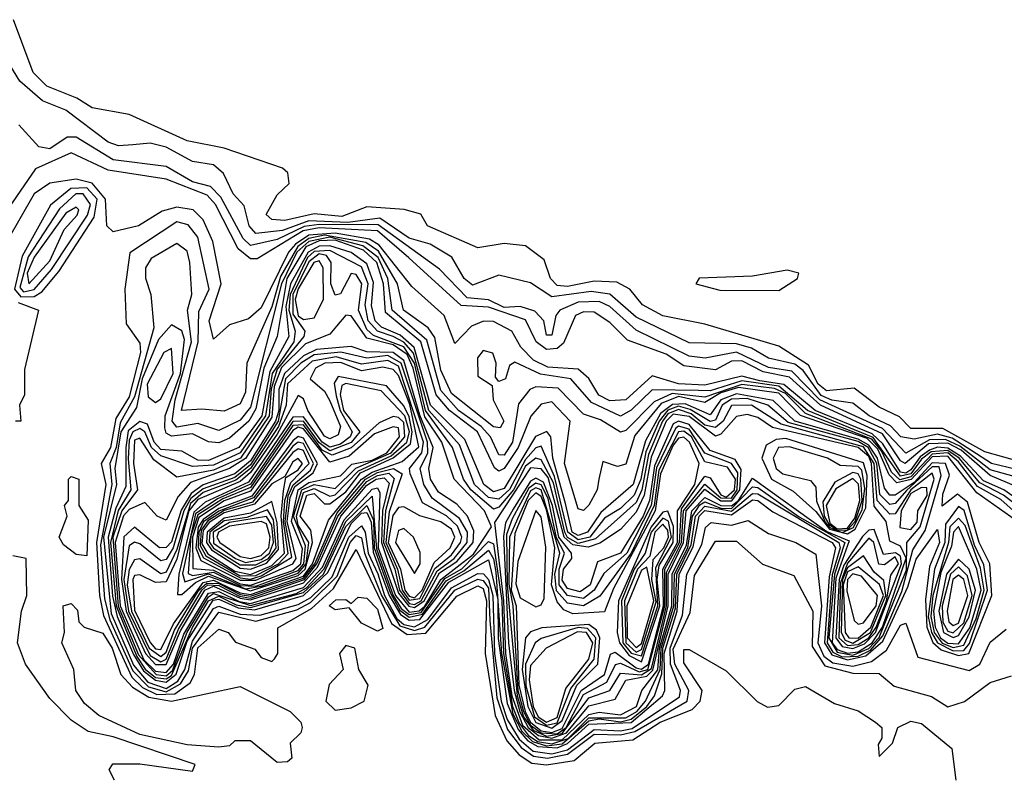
# Model space of a CAD drawing. Extents: x 2889633 to 3052318, y 540750 to 918690.
# Tile 454 of 656: x 2976808 to 2978672, y 810981 to 812415. Entities that reach past the tile are written whole.
import ezdxf

# ---------------------------------------------------------------- set-up
doc = ezdxf.new("R2010")
doc.units = 0

msp = doc.modelspace()

# ---------------------------------------------------------------- linework, layer by layer
at = {"layer": '0CON02XD'}
for points in [[(2978706.7, 811576.7), (2978635, 811596.9), (2978555, 811640.9), (2978495, 811640.8), (2978473.1, 811663.1), (2978435, 811681.2), (2978387.6, 811717.6), (2978335, 811712.1), (2978319.1, 811725), (2978301.1, 811761.1), (2978245, 811797.1), (2978105, 811838.6), (2978025, 811854.3), (2977986.7, 811875), (2977962.5, 811905), (2977938.3, 811918.3), (2977895, 811920), (2977845, 811910), (2977825, 811911.9), (2977812.9, 811925), (2977800.5, 811960.5), (2977765, 811986.7), (2977725, 811991.2), (2977675, 811983.3), (2977580, 812025), (2977567, 812047), (2977535.6, 812055.6), (2977465, 812060.8), (2977417.3, 812042.7), (2977365, 812047.5), (2977310, 812035), (2977285, 812036.7), (2977274.1, 812045.9), (2977295, 812083.3), (2977318, 812105), (2977315.7, 812125), (2977305, 812134.2), (2977195, 812171.8), (2977125, 812185.6), (2977015, 812235.6), (2976945, 812248), (2976916.3, 812266.3), (2976858.9, 812288.9), (2976833.1, 812315), (2976795.8, 812415)], [(2978695, 811563.2), (2978647.5, 811575), (2978572.8, 811622.8), (2978545, 811630.5), (2978500.7, 811620.7), (2978476, 811625), (2978456, 811646), (2978415.7, 811665), (2978385, 811689.2), (2978345, 811694.7), (2978325, 811703.7), (2978290.6, 811750.6), (2978275, 811762.9), (2978225, 811774.4), (2978193.3, 811793.3), (2978165, 811801.2), (2978075, 811802.9), (2977975, 811851.9), (2977925, 811895.6), (2977889.8, 811900.2), (2977815, 811890.6), (2977775, 811916.7), (2977715, 811931.2), (2977665, 811912.5), (2977649.2, 811925), (2977625.6, 811965.6), (2977585, 811990), (2977545, 812001.5), (2977489.4, 812039.4), (2977428.9, 812031.1), (2977355, 812034.4), (2977305, 812016.2), (2977255, 812010), (2977241.9, 812025), (2977232.7, 812062.7), (2977212, 812085), (2977193.6, 812123.6), (2977175, 812140), (2977135, 812146.7), (2977085, 812173.8), (2977055, 812181.2), (2977022, 812178), (2976995, 812176), (2976975, 812182.9), (2976895, 812243.8), (2976851.2, 812261.2), (2976808.3, 812298.3), (2976775, 812352.5)], [(2978690.1, 811550.1), (2978645, 811562.9), (2978587.6, 811607.6), (2978560.3, 811620.3), (2978530.2, 811619.8), (2978485, 811594.4), (2978441, 811641), (2978322.7, 811695), (2978269.6, 811749.6), (2978225, 811756.8), (2978165, 811785.4), (2978105.5, 811774.5), (2978075, 811777.8), (2977975, 811826.9), (2977925, 811871.9), (2977905, 811881.5), (2977865, 811880), (2977830, 811865), (2977822.5, 811855), (2977815, 811817.5), (2977805, 811817.5), (2977800, 811845), (2977783.1, 811863.1), (2977755, 811872.2), (2977725, 811870), (2977695, 811884.6), (2977655, 811888.1), (2977602.4, 811942.4), (2977486.6, 812026.6), (2977375, 812027), (2977346.3, 812023.7), (2977295, 811998.9), (2977245, 811987.8), (2977230.7, 812000.7), (2977188.8, 812078.8), (2977169.2, 812099.2), (2977135, 812107.8), (2977085, 812136.9), (2976985, 812149.4), (2976915, 812192.9), (2976897.5, 812192.5), (2976865, 812170.8), (2976844, 812174), (2976806.1, 812216.1)], [(2978715, 811522.2), (2978645, 811552), (2978589.8, 811599.8), (2978565, 811613.3), (2978528.3, 811611.7), (2978484.2, 811575), (2978475, 811579.6), (2978441.1, 811631.1), (2978324, 811685), (2978265, 811738.4), (2978215, 811748.1), (2978175, 811769.3), (2978155, 811768.2), (2978125, 811752.2), (2978065, 811759.4), (2978031.7, 811781.7), (2977958.3, 811808.3), (2977925, 811842), (2977895, 811861.4), (2977875, 811861.9), (2977860, 811855), (2977837.4, 811802.6), (2977825, 811792.2), (2977805, 811790.4), (2977785.6, 811805), (2977765, 811846.7), (2977695, 811870.6), (2977643.7, 811873.7), (2977544.2, 811964.2), (2977485, 812015.3), (2977375, 812021.1), (2977344.6, 812015.4), (2977257.5, 811962.5), (2977245, 811962), (2977221.2, 811981.2), (2977178.2, 812065), (2977162.9, 812082.9), (2977085, 812113.1), (2976975, 812130), (2976905, 812162.9), (2976837.5, 812132.5), (2976765, 812028.1)], [(2978705, 811501.2), (2978670.9, 811525), (2978632.1, 811542.1), (2978588.7, 811588.7), (2978565, 811604), (2978545, 811605.9), (2978529.8, 811600.2), (2978512.5, 811587.5), (2978495, 811562.5), (2978485, 811556.3), (2978475, 811558.5), (2978441.7, 811611.7), (2978421.2, 811631.2), (2978313.9, 811675), (2978254.2, 811724.2), (2978208.9, 811731.1), (2978175, 811740.3), (2978105, 811722.8), (2978055, 811725.4), (2978005, 811740.6), (2977955, 811695.6), (2977925, 811693.5), (2977904.1, 811704.1), (2977885, 811735.7), (2977865, 811753.3), (2977807.4, 811757.4), (2977780.3, 811770.3), (2977756.5, 811795), (2977739.4, 811825), (2977705, 811843.3), (2977685.7, 811844.3), (2977663.3, 811835), (2977631.7, 811801.7), (2977611.4, 811855), (2977550, 811910), (2977488.1, 811988.1), (2977469.7, 811999.7), (2977405, 812010.9), (2977355, 812006.9), (2977330, 811990), (2977316.5, 811975), (2977265, 811869.2), (2977241.2, 811848.8), (2977205, 811837.5), (2977175, 811810), (2977166.2, 811845), (2977189.4, 811915), (2977173.3, 811995), (2977155, 812036), (2977136.2, 812055), (2977105, 812060), (2977077.6, 812052.4), (2977032.5, 812025), (2976985, 812013.3), (2976972.5, 812025), (2976970.5, 812075), (2976945, 812105.4), (2976915, 812113.2), (2976865, 812105.6), (2976835, 812085.6), (2976783.3, 811995)], [(2976810.1, 811890.1), (2976835, 811891.1), (2976850, 811900), (2976881.7, 811938.3), (2976948.8, 812041.2), (2976954.7, 812075), (2976935, 812096.7), (2976904.7, 812095.3), (2976866.2, 812063.8), (2976812.7, 811967.3), (2976797.8, 811905), (2976810.1, 811890.1)], [(2976815, 811900), (2976835, 811904.1), (2976868, 811942), (2976936.1, 812045), (2976942.1, 812065), (2976928, 812085), (2976914.3, 812085), (2976882.9, 812057.1), (2976823.8, 811966.2), (2976808.1, 811908.1), (2976815, 811900)], [(2976825, 811914.6), (2976865, 811958.6), (2976892.1, 812017.9), (2976916.9, 812045), (2976920, 812055), (2976915, 812060), (2976895, 812048.6), (2976835, 811965.5), (2976822.2, 811935), (2976825, 811914.6)], [(2978701, 811491), (2978670.4, 811515), (2978625, 811538.1), (2978586.1, 811585), (2978565, 811599.3), (2978533.2, 811596.8), (2978515, 811583.2), (2978495, 811554.9), (2978475, 811550.9), (2978423.7, 811623.7), (2978299.2, 811675), (2978245, 811721.1), (2978175, 811731.4), (2978115, 811712.6), (2978093, 811713), (2978005, 811714.2), (2977965, 811675.6), (2977945, 811664.3), (2977890.2, 811690.2), (2977851.2, 811735), (2977793.8, 811743.8), (2977745, 811766.7), (2977735, 811760), (2977727.5, 811735), (2977715, 811730), (2977708.3, 811738.3), (2977710, 811765), (2977703.6, 811783.6), (2977685, 811788.8), (2977674.3, 811775), (2977675, 811740), (2977702.5, 811722.5), (2977704, 811695), (2977724.2, 811655), (2977717.6, 811642.4), (2977705, 811644.4), (2977625, 811707.5), (2977605, 811751.2), (2977593.4, 811813.4), (2977581.3, 811831.3), (2977534.4, 811865), (2977522.7, 811915), (2977486.9, 811976.9), (2977462.9, 811992.9), (2977385, 812007.1), (2977355, 812000.9), (2977334.1, 811985.9), (2977301.2, 811928.8), (2977285, 811871.4), (2977238, 811765), (2977235, 811710), (2977225, 811687.5), (2977195, 811673.8), (2977152.3, 811677.7), (2977114.4, 811675), (2977145.5, 811805), (2977147.2, 811862.8), (2977166.7, 811905), (2977145, 812003.3), (2977126.8, 812026.8), (2977105, 812032), (2977016.1, 811973.9), (2977006.7, 811905), (2977009.3, 811839.3), (2977035, 811802.5), (2977036.5, 811785), (2977015, 811700.8), (2976990, 811660), (2976980, 811605), (2976962.2, 811575), (2976971.1, 811535), (2976953.5, 811425), (2976958.6, 811325), (2976966.7, 811286.7), (2977020.3, 811170.3), (2977040.4, 811150.4), (2977067.3, 811137.3), (2977101.5, 811138.5), (2977130.4, 811159.6), (2977138.9, 811175), (2977145, 811225.5), (2977185, 811261.2), (2977202.5, 811255), (2977216.4, 811236.4), (2977253, 811223), (2977265, 811207.5), (2977285, 811200), (2977290, 811205)], [(2978695, 811480.4), (2978665, 811506.6), (2978621.1, 811531.1), (2978585, 811578.1), (2978564.7, 811594.7), (2978535, 811592.6), (2978495, 811549.3), (2978474, 811544), (2978458.2, 811558.2), (2978438.9, 811598.9), (2978420.6, 811620.6), (2978295, 811669.2), (2978257.4, 811707.4), (2978236.8, 811716.8), (2978175, 811724.6), (2978105, 811700.3), (2978043, 811707), (2978008.6, 811691.4), (2977955, 811637.5), (2977945, 811634), (2977907.2, 811657.2), (2977875, 811668), (2977827.3, 811717.3), (2977785, 811720), (2977773.3, 811715), (2977752.3, 811687.7), (2977740.6, 811615), (2977725, 811590.8), (2977715, 811591.2), (2977698.9, 811625), (2977681.2, 811645), (2977638.5, 811675), (2977605, 811712.9), (2977578.5, 811808.5), (2977513.1, 811865), (2977504.7, 811925), (2977486.2, 811965), (2977457.1, 811987.1), (2977395, 812003), (2977355.3, 811995), (2977332.3, 811975), (2977303.1, 811915), (2977245, 811681.4), (2977225, 811656.5), (2977185, 811637.1), (2977145, 811650.6), (2977105, 811643.8), (2977096.5, 811655), (2977101.9, 811695), (2977132.8, 811805), (2977125.6, 811865), (2977133.8, 811895), (2977130, 811955), (2977125, 811976.7), (2977105, 811991.2), (2977057, 811963), (2977045.8, 811945), (2977045.9, 811925.9), (2977056.2, 811895), (2977061.7, 811831.7), (2977025, 811700.8), (2976998, 811652), (2976990.2, 811605), (2976978.2, 811575), (2976982.2, 811535), (2976960.7, 811420.7), (2976968.5, 811318.5), (2976978.7, 811278.7), (2977022.2, 811182.2), (2977051.9, 811151.9), (2977085, 811142.6), (2977112.4, 811157.6), (2977127.5, 811182.5), (2977135.2, 811225), (2977185, 811293.5), (2977255, 811276.5), (2977332.3, 811297.7), (2977358.1, 811311.9), (2977408.6, 811361.4), (2977433.5, 811425), (2977445, 811438.5), (2977455, 811433.8), (2977460.6, 811405), (2977492.6, 811325), (2977527.4, 811267.4), (2977555, 811258.5), (2977575, 811264.7), (2977631.3, 811335), (2977675, 811355.8), (2977685, 811353.3), (2977695, 811338.5), (2977697.8, 811277.8), (2977711.3, 811131.3), (2977731.3, 811071.3), (2977757.1, 811037.1), (2977780.7, 811020.7), (2977807, 811017)], [(2978695, 811466.1), (2978619.5, 811519.5), (2978565, 811588.7), (2978535, 811587.6), (2978495.6, 811544.4), (2978468.1, 811538.1), (2978453.6, 811553.6), (2978432, 811602), (2978411.8, 811621.8), (2978285.7, 811665.7), (2978245, 811707.9), (2978168.6, 811718.6), (2978135, 811708.5), (2978105, 811690.3), (2978055, 811701.4), (2978021.8, 811688.2), (2977972.4, 811627.6), (2977955, 811573.8), (2977939.3, 811569.3), (2977911.7, 811578.3), (2977904.4, 811545), (2977901.1, 811525), (2977885, 811495.8), (2977875, 811486), (2977865, 811488.8), (2977839.3, 811575), (2977850, 811655), (2977815, 811691.4), (2977795, 811687.1), (2977775.4, 811664.6), (2977751.2, 811605), (2977725, 811565.6), (2977715, 811560), (2977706.3, 811566.3), (2977674.6, 811635), (2977621.5, 811675), (2977595.9, 811705), (2977567.2, 811805), (2977500.5, 811860.5), (2977496.7, 811915), (2977483.8, 811955), (2977458.5, 811978.5), (2977405, 811997.5), (2977375, 811996.5), (2977349.4, 811985), (2977313.2, 811925), (2977295.3, 811815), (2977269.8, 811755), (2977255, 811678.1), (2977241.3, 811655), (2977205, 811622.5), (2977185, 811613.9), (2977165, 811615.6), (2977135, 811630.9), (2977095, 811626.5), (2977085, 811632.5), (2977082.6, 811642.6), (2977083.2, 811665), (2977112.2, 811745), (2977119.7, 811809.7), (2977115, 811825.8), (2977095, 811837.5), (2977070.5, 811809.5), (2977039.5, 811735), (2977029, 811681), (2976999.5, 811635), (2976988, 811565), (2976991.3, 811535), (2976966.7, 811435), (2976980.7, 811290.7), (2977023, 811193), (2977050.5, 811160.5), (2977085, 811149.1), (2977107.4, 811162.6), (2977120.5, 811185), (2977135, 811238.4), (2977175, 811300), (2977185, 811304.7), (2977225, 811289.3), (2977262.5, 811287.5), (2977335, 811307.6), (2977359, 811321), (2977399.5, 811360.5), (2977430.7, 811435), (2977455, 811456.8), (2977461.9, 811445), (2977467.2, 811405), (2977486, 811366), (2977498.2, 811325), (2977521.6, 811281.6), (2977535, 811270.2), (2977555, 811265.7), (2977580.7, 811279.3), (2977625, 811339.6), (2977675, 811366.2), (2977685.9, 811365.9), (2977695, 811355.4), (2977703.5, 811325), (2977706.3, 811215), (2977719.4, 811125), (2977730.3, 811090.3), (2977753, 811053), (2977780, 811030), (2977815, 811025.1)], [(2977825, 811036.6), (2977845, 811044.6), (2977885, 811081.4), (2977965.3, 811084.7), (2978024.6, 811135), (2978029.2, 811145), (2978028, 811215), (2978052.5, 811295), (2978056.4, 811365), (2978082.8, 811417.2), (2978094.1, 811475), (2978105, 811485.7), (2978155, 811477.8), (2978195, 811505.9), (2978205, 811504.6), (2978233.3, 811483.3), (2978346, 811425), (2978351.9, 811415), (2978339.9, 811360.1), (2978331, 811235), (2978345, 811212.8), (2978375, 811203.1), (2978409.6, 811210.4), (2978441.4, 811238.6), (2978489, 811341), (2978505, 811393.8), (2978545, 811450), (2978548.7, 811425), (2978530, 811380), (2978522.6, 811317.4), (2978524.8, 811264.8), (2978536.1, 811236.1), (2978551.8, 811221.8), (2978585, 811211.5), (2978604.8, 811215.2), (2978648, 811325), (2978644, 811385), (2978624.1, 811425), (2978601.8, 811501.8), (2978583.1, 811516.9), (2978554.3, 811494.3), (2978555, 811516.7), (2978567.6, 811552.4), (2978560.4, 811575), (2978535, 811576.3), (2978501.2, 811538.8), (2978465, 811514.6), (2978455, 811514.5), (2978445, 811528), (2978431.9, 811585), (2978415, 811609.5), (2978395, 811621), (2978275.1, 811655.1), (2978234.2, 811694.2), (2978165, 811706.9), (2978134.9, 811695.1), (2978115, 811666.9), (2978067.8, 811687.8), (2978043.4, 811686.6), (2978020.6, 811669.4), (2977992.5, 811617.5), (2977969.2, 811535), (2977907.9, 811482.1), (2977882.7, 811445), (2977865, 811438.6), (2977853.9, 811445), (2977840.8, 811499.2), (2977817.2, 811585), (2977813.1, 811625), (2977805.5, 811635.5), (2977784.3, 811625.7), (2977725, 811527.5), (2977705, 811521.2), (2977686.5, 811535), (2977650.4, 811620.4), (2977585.2, 811685.2), (2977554.6, 811794.6), (2977527.9, 811817.9), (2977493, 811833), (2977480.4, 811845), (2977473.7, 811873.7), (2977477.3, 811917.3), (2977465, 811952.7), (2977435, 811974.1), (2977395, 811987), (2977375, 811986.2), (2977353.7, 811975), (2977320.7, 811915), (2977311.9, 811871.9), (2977317.6, 811815), (2977281.3, 811748.7), (2977266.2, 811665), (2977222.5, 811605), (2977165, 811580.7), (2977145, 811580.8), (2977115, 811598.2), (2977075, 811601.2), (2977062.6, 811615), (2977049.5, 811649.5), (2977035, 811654.1), (2977013.1, 811636.9), (2977008.6, 811605), (2977008.8, 811531.2), (2976989.9, 811490.1), (2976975.6, 811435), (2976983.7, 811323.7), (2976992.2, 811285), (2977023.1, 811213.1), (2977042.2, 811182.2), (2977065, 811164.3), (2977085, 811161), (2977103.8, 811176.2), (2977125, 811238.4), (2977173.9, 811316.1), (2977185, 811318), (2977221.5, 811301.5), (2977252.1, 811297.9), (2977345, 811325.1), (2977391.4, 811368.6), (2977435, 811461.1), (2977455, 811480.5), (2977465, 811482), (2977473.4, 811463.4), (2977476.7, 811406.7), (2977507.3, 811325), (2977528.6, 811288.6), (2977545, 811278.3), (2977565, 811279.7), (2977620, 811350), (2977695, 811392.5), (2977712.6, 811317.4), (2977713.4, 811243.4), (2977730.6, 811120.6), (2977751.3, 811071.3), (2977769.8, 811049.8), (2977788.9, 811038.9), (2977825, 811036.6)], [(2977805, 811040.4), (2977835, 811044), (2977885, 811087.5), (2977905, 811091.1), (2977945, 811085.5), (2977965, 811090.6), (2977995.2, 811115), (2978009.3, 811135), (2978023.2, 811176.8), (2978025.5, 811225), (2978049.2, 811300.8), (2978051.6, 811365), (2978079.1, 811420.9), (2978087.2, 811475), (2978105, 811494.3), (2978155, 811484.5), (2978195, 811517.8), (2978205, 811517.1), (2978358.6, 811425), (2978361, 811415), (2978345.8, 811364.2), (2978336.1, 811235), (2978347.3, 811217.3), (2978365, 811208.8), (2978395, 811209.8), (2978418.6, 811221.4), (2978441.6, 811248.4), (2978477.7, 811332.3), (2978498.7, 811411.3), (2978522.1, 811447.9), (2978552.2, 811552.2), (2978548.5, 811568.5), (2978535, 811568.5), (2978486.5, 811523.5), (2978465, 811498.8), (2978455, 811497.1), (2978436.2, 811516.2), (2978430.2, 811575), (2978413.8, 811605), (2978395, 811616.5), (2978262.6, 811652.6), (2978224.2, 811685), (2978185, 811698.1), (2978155, 811696.7), (2978137.3, 811685), (2978125, 811657.1), (2978115, 811654.2), (2978077.3, 811677.3), (2978055, 811683.3), (2978034.4, 811675.6), (2978018.6, 811655), (2977992.9, 811597.1), (2977983.5, 811545), (2977970.8, 811515), (2977945, 811489.5), (2977915, 811471.5), (2977886.8, 811435), (2977865, 811430.3), (2977845.2, 811445), (2977820.1, 811550.1), (2977795, 811607.5), (2977785, 811604.4), (2977765, 811582.4), (2977735, 811525.4), (2977715, 811507.3), (2977695, 811510.4), (2977668.8, 811535), (2977640.1, 811610.1), (2977582.5, 811675), (2977553.5, 811783.5), (2977535, 811804.3), (2977514.7, 811815.3), (2977485, 811825.3), (2977467.6, 811845), (2977462, 811875), (2977467.4, 811915), (2977455, 811947.3), (2977395, 811978.3), (2977365, 811976.4), (2977352.8, 811965), (2977319.7, 811895), (2977317.6, 811865), (2977329.3, 811825), (2977326.5, 811805), (2977285.7, 811745), (2977273.4, 811665), (2977225, 811594.7), (2977175, 811571.7), (2977135, 811568.9), (2977075, 811589.1), (2977057.5, 811605), (2977044.4, 811635), (2977035, 811641.1), (2977021.8, 811635), (2977015, 811618.8), (2977013.3, 811583.3), (2977018.1, 811525), (2976994.2, 811485.8), (2976979.4, 811425), (2976990.4, 811305), (2977029.6, 811209.6), (2977045.6, 811185.6), (2977065, 811169.9), (2977085, 811166.9), (2977095, 811173.2), (2977135, 811264.4), (2977165.5, 811315), (2977185, 811323.3), (2977217.4, 811307.4), (2977245, 811301.9), (2977345, 811330.3), (2977382.9, 811365), (2977425, 811455.7), (2977465, 811495.3), (2977477.7, 811467.7), (2977478.6, 811415), (2977509.5, 811329.5), (2977527.1, 811297.1), (2977545, 811283.6), (2977570.5, 811289.5), (2977615, 811352.7), (2977648.5, 811371.5), (2977695, 811410.9), (2977705, 811394.3), (2977709.3, 811369.3), (2977719.8, 811215), (2977741, 811101), (2977758.3, 811068.3), (2977778.5, 811048.5), (2977805, 811040.4)], [(2977815, 811044.3), (2977845.9, 811054.1), (2977885, 811093.4), (2977955, 811093), (2977976.1, 811105), (2977992.5, 811125), (2978020.1, 811185), (2978022.2, 811225), (2978045.9, 811305), (2978047.1, 811365), (2978072.5, 811415), (2978081.2, 811475), (2978095, 811496.5), (2978105, 811502.4), (2978135, 811490.4), (2978155, 811489.6), (2978195, 811530.7), (2978205, 811529.1), (2978283.6, 811473.6), (2978369.5, 811425), (2978349.9, 811365), (2978339.2, 811245), (2978355, 811217.3), (2978385, 811212), (2978415.4, 811224.6), (2978434.8, 811245.2), (2978486.7, 811373.3), (2978487.1, 811425), (2978512.1, 811455), (2978538.7, 811545), (2978535, 811556.2), (2978495, 811524.8), (2978465, 811479.4), (2978455, 811478.9), (2978431, 811505), (2978425.6, 811575), (2978405, 811606.2), (2978249.1, 811649.1), (2978193.3, 811685), (2978155, 811684.3), (2978139.2, 811655), (2978125, 811643.2), (2978105, 811647.6), (2978079, 811669), (2978055, 811677), (2978035, 811669.1), (2978024.8, 811655), (2977998.2, 811591.8), (2977985.4, 811524.6), (2977975, 811500.9), (2977898.1, 811431.9), (2977865, 811423.5), (2977845, 811434.5), (2977839.7, 811445), (2977818.2, 811538.2), (2977795, 811581.5), (2977785, 811584.6), (2977765, 811570), (2977742.8, 811525), (2977715, 811492.3), (2977705, 811488.2), (2977661.5, 811525), (2977648.2, 811545), (2977627.1, 811605), (2977575.8, 811675), (2977554.9, 811765), (2977535, 811795.7), (2977477.3, 811817.3), (2977465, 811828.5), (2977448.9, 811865), (2977455.3, 811915), (2977445, 811932.5), (2977435, 811934.2), (2977415, 811896.2), (2977405, 811893.3), (2977396.9, 811915), (2977397.3, 811955), (2977388.3, 811968.3), (2977375, 811971.7), (2977355, 811956.6), (2977324.9, 811895), (2977325, 811857.5), (2977347.5, 811825), (2977345.6, 811815), (2977295, 811753.6), (2977283.9, 811716.1), (2977279.8, 811665), (2977225.8, 811585), (2977175, 811562.4), (2977105, 811548.8), (2977061.9, 811581.9), (2977035, 811622.9), (2977025, 811619.2), (2977023.2, 811575), (2977030.8, 811525), (2977001.3, 811485), (2976984.4, 811435), (2976994.5, 811304.5), (2977032.5, 811212.5), (2977066.2, 811175), (2977085, 811172.8), (2977096.9, 811183.1), (2977125, 811255.2), (2977165, 811322.1), (2977175, 811328.7), (2977245, 811306), (2977331.2, 811328.8), (2977350.7, 811339.3), (2977384.4, 811375.6), (2977425.5, 811465), (2977475, 811512.9), (2977483.2, 811413.2), (2977515.1, 811325), (2977530, 811300), (2977545, 811288.6), (2977567.5, 811292.5), (2977612.8, 811357.2), (2977644.9, 811375.1), (2977695, 811427.3), (2977705, 811422.9), (2977720.3, 811315), (2977723.7, 811215), (2977740.4, 811115), (2977753.1, 811083.1), (2977770.3, 811060.3), (2977788.3, 811048.3), (2977815, 811044.3)], [(2977345, 811847.7), (2977365, 811850.6), (2977382.9, 811885), (2977382.2, 811945), (2977375, 811958.5), (2977364.7, 811955), (2977335, 811905.4), (2977329.5, 811885), (2977335, 811854.6), (2977345, 811847.7)], [(2978245, 811902), (2978280, 811925), (2978282.5, 811935), (2978260.5, 811940.5), (2978195, 811929.2), (2978094.3, 811925.7), (2978087.5, 811915), (2978133.2, 811903.2), (2978245, 811902)], [(2976805, 811879.3), (2976843.3, 811865), (2976817, 811753), (2976816.7, 811705), (2976807.5, 811685), (2976810, 811655), (2976800, 811655)], [(2977085, 811179.2), (2977098.7, 811195), (2977118.5, 811251.5), (2977165, 811329), (2977185, 811332.3), (2977223.2, 811313.2), (2977245, 811309.6), (2977345, 811340.1), (2977381.2, 811378.8), (2977422.1, 811467.9), (2977475, 811526.1), (2977485, 811528.4), (2977489.3, 811519.3), (2977486.7, 811415), (2977519, 811325), (2977545, 811293.6), (2977564.3, 811295.7), (2977575, 811304.9), (2977605, 811355.2), (2977667, 811403), (2977701.2, 811455), (2977687.7, 811485), (2977630, 811545), (2977607.1, 811615), (2977575, 811663.4), (2977552.9, 811755), (2977541, 811781), (2977515, 811799.6), (2977465, 811811.8), (2977435, 811854.4), (2977425, 811855.8), (2977407.5, 811835), (2977395, 811819.4), (2977348.6, 811801.4), (2977303.4, 811756.6), (2977289.4, 811720.6), (2977285, 811662.7), (2977235, 811584.4), (2977205, 811565.2), (2977131, 811539), (2977107.7, 811512.3), (2977085, 811467.5), (2977068, 811475), (2977045, 811501.2), (2977015, 811487.5), (2977004.4, 811475.6), (2976988.6, 811425), (2976998.3, 811305), (2977043.1, 811203.1), (2977065, 811181.3), (2977085, 811179.2)], [(2977065, 811194.2), (2977085, 811194.4), (2977112.2, 811257.8), (2977158.1, 811335), (2977175, 811342.7), (2977225, 811319.7), (2977245, 811316.6), (2977345, 811349.1), (2977371.4, 811378.6), (2977416, 811475), (2977465, 811533.7), (2977482.3, 811545), (2977497.7, 811547.7), (2977507.5, 811537.5), (2977494.5, 811485.5), (2977492.5, 811425), (2977525, 811329.5), (2977544.4, 811304.4), (2977555, 811302.4), (2977573.7, 811315), (2977602.2, 811367.8), (2977635, 811389.5), (2977666, 811425), (2977667.5, 811447.5), (2977655.6, 811475), (2977635, 811497.5), (2977600.7, 811520.7), (2977585.5, 811545), (2977582.3, 811565), (2977590.4, 811605), (2977565, 811666), (2977535, 811769.7), (2977515, 811785.2), (2977465, 811785.9), (2977435, 811796.4), (2977369.5, 811790.5), (2977345, 811778.6), (2977309, 811745), (2977298.1, 811715), (2977298.3, 811675), (2977292.3, 811655), (2977245, 811580), (2977215.1, 811554.9), (2977155, 811534.1), (2977132.3, 811517.7), (2977113.5, 811486.5), (2977095, 811426.7), (2977085, 811415.5), (2977072.5, 811415), (2977025, 811454.3), (2977005, 811435.7), (2977000.5, 811355), (2977009.5, 811295), (2977045.8, 811215), (2977065, 811194.2)], [(2977075, 811199.3), (2977085, 811204.2), (2977108.6, 811261.4), (2977152.3, 811335), (2977164, 811345), (2977185, 811344.1), (2977223.7, 811323.7), (2977245, 811320), (2977347.2, 811355), (2977370.5, 811385), (2977410.3, 811475), (2977465, 811540.9), (2977485, 811552.1), (2977506.5, 811556.5), (2977516.6, 811546.6), (2977500.5, 811485), (2977496.4, 811425), (2977517.9, 811375), (2977527, 811335), (2977545, 811309.9), (2977555, 811307.7), (2977567.8, 811315), (2977598.3, 811371.7), (2977630.3, 811395), (2977654.7, 811425), (2977655.3, 811445), (2977640.4, 811470.4), (2977588.9, 811508.9), (2977572.9, 811535), (2977566.2, 811565), (2977580.3, 811595), (2977580, 811615), (2977530.2, 811765), (2977505, 811779.1), (2977465, 811774.1), (2977415.8, 811785.8), (2977365, 811780.5), (2977340, 811765), (2977311, 811735), (2977297.2, 811655), (2977245, 811572.3), (2977215, 811548.2), (2977155, 811527), (2977131.6, 811508.4), (2977118.4, 811485), (2977098.4, 811415), (2977085, 811393.1), (2977075, 811390.6), (2977035, 811422.9), (2977025, 811425.7), (2977015, 811418.8), (2977004.9, 811355.1), (2977013.8, 811295), (2977055, 811211.3), (2977075, 811199.3)], [(2977065, 811690.4), (2977075, 811697.1), (2977098.1, 811745), (2977095, 811792.5), (2977080.4, 811785), (2977049.3, 811725), (2977051.2, 811701.2), (2977065, 811690.4)], [(2977075, 811209.4), (2977085, 811217.7), (2977100.8, 811259.2), (2977147.2, 811335), (2977161.8, 811348.2), (2977185, 811347.7), (2977225, 811326.6), (2977245, 811323.4), (2977345, 811357.5), (2977366.2, 811385), (2977408.8, 811481.2), (2977462.1, 811545), (2977485, 811557.7), (2977515.2, 811565.2), (2977531.9, 811555), (2977507, 811483), (2977500.8, 811425), (2977522.9, 811375), (2977531.6, 811335), (2977545, 811315.9), (2977565, 811318.9), (2977593.9, 811376.1), (2977625, 811401.6), (2977642.2, 811425), (2977644.6, 811435.4), (2977636.4, 811456.4), (2977615.7, 811475.7), (2977570.4, 811500.4), (2977546.9, 811555), (2977545.6, 811565), (2977568.8, 811595), (2977572.1, 811615), (2977525, 811758.9), (2977505, 811769.5), (2977455, 811762.8), (2977406.9, 811776.9), (2977361.7, 811768.3), (2977315, 811725.5), (2977312.1, 811685), (2977297.6, 811645), (2977245, 811565.2), (2977217.1, 811542.9), (2977155, 811520), (2977131, 811499), (2977105, 811411.8), (2977085, 811368.9), (2977075, 811365.6), (2977035, 811394.3), (2977025, 811392.5), (2977015, 811374.3), (2977011.2, 811345), (2977019.4, 811295), (2977052.6, 811225), (2977075, 811209.4)], [(2977075, 811222.5), (2977098.8, 811271.2), (2977155, 811349.2), (2977175, 811354.2), (2977225, 811329.9), (2977245, 811326.8), (2977345, 811361.7), (2977362.1, 811385), (2977392.5, 811467.5), (2977455.1, 811544.9), (2977475, 811558.5), (2977531.6, 811578.4), (2977563.6, 811606.4), (2977546.3, 811686.3), (2977525, 811741.5), (2977515, 811752.5), (2977495, 811757.2), (2977455, 811750.3), (2977416, 811766), (2977385.3, 811764.7), (2977368, 811755), (2977357.5, 811735), (2977385, 811711.5), (2977395, 811693.6), (2977415.2, 811645), (2977410.7, 811629.3), (2977395, 811621.6), (2977385, 811626.7), (2977353.1, 811675), (2977345, 811697.5), (2977335, 811703.3), (2977295, 811630.6), (2977245, 811558), (2977225, 811540.8), (2977145, 811506.6), (2977128.3, 811485), (2977119.2, 811450.8), (2977105, 811393.6), (2977085, 811350.8), (2977065, 811349.5), (2977035, 811364.3), (2977025, 811362.5), (2977021.8, 811355), (2977025, 811296.9), (2977055, 811235.6), (2977065, 811224), (2977075, 811222.5)], [(2977106.7, 811326.7), (2977115, 811326.9), (2977140.5, 811349.5), (2977165, 811361.6), (2977245, 811333.6), (2977335, 811362.9), (2977348.2, 811375), (2977362.3, 811425), (2977358.8, 811448.8), (2977338.9, 811475), (2977351.3, 811515), (2977365, 811517.9), (2977385, 811498.1), (2977395, 811498.5), (2977425, 811521.3), (2977452.9, 811557.1), (2977514.5, 811585.5), (2977547.7, 811612.3), (2977550.9, 811635), (2977545, 811662.9), (2977535, 811683.8), (2977502, 811722), (2977410.4, 811739.6), (2977403.1, 811726.9), (2977407.1, 811702.9), (2977414.3, 811675), (2977437.3, 811635), (2977433.3, 811625), (2977415, 811611.2), (2977395, 811605.9), (2977380.7, 811615), (2977345, 811662.9), (2977325, 811662.7), (2977240.8, 811539.2), (2977158.7, 811501.3), (2977137.3, 811482.7), (2977109, 811365), (2977106.7, 811326.7)], [(2977235, 811337.5), (2977265, 811342.6), (2977335, 811367.3), (2977349.8, 811385), (2977355.2, 811425.2), (2977335, 811457.9), (2977331.6, 811475), (2977345, 811520), (2977365, 811527.5), (2977395, 811513.2), (2977405, 811515.3), (2977448.9, 811561.1), (2977510.8, 811589.2), (2977540.7, 811615), (2977545.7, 811635), (2977537, 811665), (2977492.2, 811712.2), (2977425, 811726.2), (2977417.4, 811722.6), (2977414.4, 811705.6), (2977420.8, 811675), (2977451.5, 811635), (2977435, 811614.3), (2977395, 811598.8), (2977375, 811613.7), (2977345, 811655.2), (2977325, 811654.4), (2977244.5, 811535.5), (2977182.2, 811507.8), (2977140.8, 811479.2), (2977116.3, 811366.3), (2977120.6, 811350.6), (2977165, 811365.6), (2977235, 811337.5)], [(2977255, 811342.7), (2977335, 811372), (2977345.5, 811385), (2977348.7, 811418.7), (2977326.2, 811475), (2977341.8, 811525), (2977365.2, 811535.2), (2977405, 811527.7), (2977444.2, 811565.8), (2977510.8, 811595), (2977537.1, 811625), (2977535, 811652.2), (2977525, 811662.1), (2977515, 811663.5), (2977488.2, 811651.8), (2977435, 811604.7), (2977399.2, 811590.8), (2977380.2, 811600.2), (2977345, 811648), (2977325, 811646.4), (2977245, 811529.2), (2977192.2, 811507.8), (2977145, 811477.4), (2977132, 811438), (2977126.7, 811366.7), (2977135, 811362.8), (2977175, 811368.9), (2977225, 811343.5), (2977255, 811342.7)], [(2977791.3, 811051.3), (2977835, 811051.8), (2977885, 811099.8), (2977905, 811103.8), (2977945, 811098.9), (2977975.3, 811115), (2977985.4, 811145), (2978015.6, 811184.4), (2978019, 811225), (2978042.4, 811305), (2978042.9, 811365), (2978070.1, 811419.9), (2978080.4, 811485), (2978105, 811510.2), (2978135, 811495.3), (2978155.3, 811494.7), (2978168.6, 811505), (2978195, 811546.7), (2978336, 811446), (2978378.1, 811428.1), (2978352.5, 811357.5), (2978345.5, 811235.5), (2978355, 811222.7), (2978375, 811215.8), (2978395, 811218.5), (2978421.7, 811235), (2978440.9, 811265), (2978485.8, 811395.8), (2978475, 811418.5), (2978455, 811428), (2978448.2, 811465), (2978425, 811494.3), (2978420.1, 811575), (2978415, 811588.3), (2978395.3, 811605), (2978232.9, 811642.9), (2978205, 811662.1), (2978185, 811667.5), (2978165, 811663.5), (2978135, 811630), (2978125, 811626.5), (2978075, 811664), (2978045, 811668.3), (2978031.3, 811655), (2978003, 811587), (2977989.7, 811515), (2977975, 811482.7), (2977945, 811449.5), (2977906.2, 811423.8), (2977883.7, 811416.3), (2977855, 811420.5), (2977838.7, 811435), (2977808.3, 811548.3), (2977795, 811564.7), (2977775, 811566.8), (2977706.9, 811463.1), (2977723.8, 811315), (2977727.5, 811215), (2977739.1, 811135), (2977759.3, 811079.3), (2977791.3, 811051.3)], [(2977815, 811054.7), (2977842.9, 811065), (2977885, 811116.1), (2977935, 811128.6), (2977955.4, 811164.6), (2977995, 811172.3), (2978006.6, 811183.4), (2978035.6, 811305), (2978035.1, 811365), (2978064.2, 811425), (2978069.7, 811485), (2978105, 811526.2), (2978135, 811504.4), (2978155.8, 811504.2), (2978170.7, 811525), (2978173.7, 811563.7), (2978162.2, 811582.2), (2978115, 811599.3), (2978075, 811648.4), (2978055, 811655.2), (2978045, 811650), (2978009.6, 811570.4), (2978000.1, 811505), (2977988.3, 811475), (2977945.3, 811405), (2977901.3, 811388.7), (2977887.8, 811345), (2977868.5, 811331.5), (2977845, 811337.9), (2977835, 811354.2), (2977837.2, 811375), (2977853.3, 811395), (2977852.3, 811405), (2977828.6, 811435), (2977816.7, 811495), (2977799.2, 811539.2), (2977785, 811546.7), (2977775, 811541.6), (2977741.8, 811488.2), (2977727.4, 811462.6), (2977723.4, 811436.6), (2977733.1, 811235), (2977743.9, 811145), (2977754.4, 811104.4), (2977770.4, 811075), (2977789.7, 811059.7), (2977815, 811054.7)], [(2977245, 811344.4), (2977325, 811372.1), (2977340.3, 811385), (2977343.2, 811413.2), (2977322.2, 811465), (2977335.2, 811525), (2977355, 811539.1), (2977415, 811551.4), (2977436.3, 811573.7), (2977475, 811581.1), (2977502.5, 811595), (2977526.5, 811625), (2977525, 811642), (2977515, 811644.4), (2977479.2, 811630.8), (2977431.2, 811588.8), (2977395, 811577.3), (2977345, 811640.2), (2977335, 811643.5), (2977325, 811637.5), (2977245, 811522.7), (2977195, 811504.4), (2977147.2, 811472.8), (2977134.9, 811435), (2977135.8, 811375.8), (2977175, 811372.9), (2977225, 811347.1), (2977245, 811344.4)], [(2977805, 811058.8), (2977835, 811063.4), (2977885, 811131.2), (2977924.7, 811145.3), (2977945, 811177.8), (2977985, 811174.6), (2978003.6, 811186.4), (2978032.4, 811305), (2978031.9, 811368.1), (2978060.5, 811425), (2978064.6, 811485), (2978105, 811535.9), (2978135, 811509.7), (2978155, 811509), (2978166.2, 811525), (2978167.2, 811557.2), (2978155, 811574.7), (2978105, 811594.6), (2978075, 811639.8), (2978055, 811645.7), (2978049, 811641), (2978013.5, 811566.5), (2978003.4, 811495), (2977957.2, 811405), (2977913.4, 811366.6), (2977895.2, 811334.8), (2977875, 811319.3), (2977845, 811324.7), (2977828.7, 811345), (2977829.1, 811375), (2977839.2, 811405), (2977824.2, 811434.2), (2977808.3, 811508.3), (2977795, 811534.3), (2977785, 811537.5), (2977771.8, 811528.2), (2977739.9, 811470.1), (2977729.6, 811440.4), (2977730.4, 811345), (2977749.5, 811135), (2977761.8, 811095), (2977780.1, 811070.1), (2977805, 811058.8)], [(2977825, 811063.1), (2977842.3, 811075), (2977875, 811137.5), (2977919.2, 811160.8), (2977935.5, 811194.5), (2977945, 811196.8), (2977980.5, 811180.5), (2977996.9, 811185), (2978029.3, 811305), (2978029.3, 811375), (2978056.9, 811425), (2978060.8, 811489.2), (2978105, 811550.5), (2978115, 811547.5), (2978135, 811515.2), (2978145, 811511.3), (2978161.1, 811525), (2978162.7, 811545), (2978147.6, 811567.6), (2978105, 811578.2), (2978079.5, 811625), (2978065, 811635.7), (2978055, 811634.7), (2978017.7, 811562.3), (2978009.1, 811495), (2977965.2, 811405), (2977906.1, 811323.9), (2977875, 811305.4), (2977845, 811310.4), (2977823.7, 811333.7), (2977821.1, 811365), (2977830, 811405), (2977795, 811524.7), (2977785, 811528.7), (2977775, 811523), (2977749.9, 811470.1), (2977735.2, 811435), (2977733.9, 811346.1), (2977741.6, 811305), (2977750.7, 811145), (2977761.2, 811105), (2977775, 811079.6), (2977795, 811064.7), (2977825, 811063.1)], [(2977255, 811354.1), (2977325, 811384.8), (2977331, 811395), (2977314.2, 811465), (2977319.9, 811510.1), (2977328.8, 811531.2), (2977363.2, 811556.8), (2977371.7, 811575), (2977345, 811622.8), (2977335, 811625.7), (2977325, 811617.8), (2977247.3, 811512.7), (2977185, 811489.3), (2977155, 811468.8), (2977145.9, 811454.1), (2977141.4, 811415), (2977151, 811391), (2977225, 811354.2), (2977255, 811354.1)], [(2977815, 811065.3), (2977835, 811072.9), (2977870.9, 811145), (2977914.8, 811175.2), (2977926.4, 811213.6), (2977935, 811217.3), (2977975, 811187.7), (2977985, 811185.2), (2977998.4, 811195), (2978026.2, 811305), (2978025.3, 811375), (2978053.1, 811425), (2978052.8, 811485), (2978085.9, 811535), (2978093.8, 811575), (2978075.8, 811615), (2978065, 811624.6), (2978055, 811622.5), (2978045, 811609.2), (2978020.7, 811555), (2978010.9, 811485), (2977931.9, 811338.1), (2977915, 811293.8), (2977855, 811290), (2977837.6, 811297.6), (2977825, 811313.1), (2977814.6, 811345), (2977820.7, 811415), (2977805, 811487.1), (2977795, 811512.5), (2977785, 811519.2), (2977770.2, 811505), (2977745, 811442.5), (2977738.3, 811335), (2977747.5, 811305), (2977752.5, 811155), (2977764.7, 811105), (2977774.9, 811084.9), (2977795, 811068.8), (2977815, 811065.3)], [(2978375, 811441.6), (2978389.6, 811450.4), (2978409.4, 811490.6), (2978412.2, 811552.2), (2978405, 811576.2), (2978258.2, 811621.8), (2978240, 811620), (2978220.8, 811609.2), (2978212.9, 811585), (2978231.2, 811545), (2978272.2, 811522.2), (2978315, 811483.7), (2978340.7, 811450.7), (2978375, 811441.6)], [(2977245, 811356), (2977265, 811362), (2977322.7, 811397.3), (2977310.5, 811465), (2977316.2, 811513.8), (2977325.4, 811534.6), (2977358, 811562), (2977364, 811575), (2977345, 811612.4), (2977335, 811615.3), (2977325, 811607.8), (2977250.5, 811509.5), (2977185, 811484.7), (2977155.9, 811464.1), (2977146.7, 811445), (2977145.5, 811415.5), (2977156, 811396), (2977225, 811358.1), (2977245, 811356)], [(2977225, 811362.1), (2977255, 811362.5), (2977297.6, 811385), (2977315.8, 811404.2), (2977306.9, 811465), (2977309.8, 811505), (2977321, 811539), (2977355.5, 811574.5), (2977345, 811599.6), (2977335, 811602.3), (2977325, 811595.9), (2977248.4, 811501.6), (2977195, 811485.8), (2977163.9, 811466.1), (2977151.5, 811448.5), (2977149.3, 811419.3), (2977160.2, 811400.2), (2977225, 811362.1)], [(2978365, 811444), (2978386.4, 811453.6), (2978402.6, 811487.4), (2978407.5, 811527.5), (2978402.1, 811562.1), (2978395, 811568.9), (2978360.7, 811570.7), (2978336.7, 811585), (2978265, 811606.4), (2978244.2, 811605), (2978234.4, 811585), (2978240, 811565), (2978252.5, 811555), (2978305, 811542.5), (2978315, 811530), (2978316.4, 811503.6), (2978331.6, 811465), (2978342.7, 811452.7), (2978365, 811444)], [(2977245, 811364.7), (2977285, 811381.9), (2977308.8, 811405), (2977302.6, 811475), (2977307.2, 811522.8), (2977311.7, 811548.3), (2977335, 811562.5), (2977342.9, 811575), (2977335, 811584.2), (2977325, 811578.1), (2977309.8, 811550.2), (2977285, 811536.2), (2977252.1, 811497.9), (2977195, 811481.2), (2977166.7, 811463.3), (2977155, 811448), (2977152.8, 811422.8), (2977163.8, 811403.8), (2977215, 811370.8), (2977245, 811364.7)], [(2976935, 811400), (2976915, 811402.5), (2976890.7, 811420.7), (2976882.5, 811435), (2976897.5, 811475), (2976892.5, 811495), (2976900, 811505), (2976900, 811545), (2976905, 811550), (2976920, 811545), (2976920, 811495), (2976937.5, 811467.5), (2976935, 811400)], [(2978355, 811448.7), (2978375, 811449), (2978389.4, 811465), (2978402.3, 811505), (2978400.2, 811545), (2978395, 811555.3), (2978385, 811557.6), (2978350.8, 811539.2), (2978327.9, 811502.1), (2978330.9, 811475), (2978339.7, 811459.7), (2978355, 811448.7)], [(2978355, 811451.3), (2978375, 811452.2), (2978388.6, 811471.4), (2978397.9, 811505), (2978395.9, 811535.9), (2978385, 811546.4), (2978352.9, 811527.1), (2978334.2, 811495), (2978341.6, 811461.6), (2978355, 811451.3)], [(2978495, 811450), (2978506.4, 811463.6), (2978508.1, 811485), (2978525.7, 811514.3), (2978525, 811528.6), (2978515, 811529.6), (2978495, 811518.2), (2978476.4, 811485), (2978473.8, 811453.8), (2978495, 811450)], [(2977245, 811374.9), (2977275, 811386.1), (2977298, 811412), (2977295, 811462.5), (2977285, 811503.1), (2977245, 811481), (2977195, 811471.5), (2977162.4, 811445), (2977161.5, 811425), (2977171.1, 811411.1), (2977225, 811376.5), (2977245, 811374.9)], [(2977225, 811382.9), (2977255, 811383.1), (2977279, 811395), (2977293, 811415), (2977288.2, 811468.2), (2977277.1, 811487.1), (2977237.6, 811472.4), (2977195, 811466.4), (2977167.7, 811445), (2977166.6, 811426.6), (2977175, 811414.2), (2977225, 811382.9)], [(2977555, 811320.6), (2977569.7, 811335), (2977592.4, 811387.6), (2977622.7, 811415), (2977631.5, 811435), (2977625, 811450.6), (2977605, 811464.5), (2977565.4, 811475.4), (2977535, 811492.5), (2977525, 811491.4), (2977513.9, 811476.1), (2977505.2, 811425), (2977528.7, 811375), (2977537.1, 811335), (2977545, 811323.3), (2977555, 811320.6)], [(2978575, 811220.2), (2978595, 811221), (2978606, 811234), (2978640, 811335), (2978632.8, 811382.8), (2978615, 811420), (2978595.7, 811485.7), (2978585, 811493.1), (2978560.2, 811459.8), (2978558.9, 811425), (2978539.8, 811375), (2978527.7, 811285), (2978533.6, 811255), (2978545.1, 811235.1), (2978575, 811220.2)], [(2977235, 811387.5), (2977265, 811392.9), (2977281, 811405), (2977288.4, 811425), (2977285, 811457.8), (2977275, 811474.7), (2977205, 811463.3), (2977174.2, 811445), (2977175, 811423.8), (2977216.1, 811395), (2977235, 811387.5)], [(2977785, 811303.1), (2977795, 811306.9), (2977800.9, 811319.1), (2977803.7, 811416.3), (2977795, 811474), (2977785, 811485.7), (2977750.9, 811389.1), (2977747, 811347), (2977755, 811320.6), (2977785, 811303.1)], [(2977985, 811199.2), (2978019.4, 811305), (2978014.6, 811355), (2978018.3, 811381.7), (2978045.1, 811425), (2978045.6, 811455.6), (2978035, 811484.5), (2978025, 811482.8), (2978003.2, 811455), (2977941.2, 811315), (2977938.6, 811255), (2977943.2, 811235), (2977961.5, 811211.5), (2977985, 811199.2)], [(2977985, 811210.7), (2978015.9, 811305), (2978012.1, 811377.9), (2978041.7, 811435), (2978035.9, 811465.9), (2978025, 811471.1), (2978003, 811445), (2977991.7, 811405), (2977971.2, 811375), (2977947.3, 811315), (2977949.4, 811235), (2977965, 811215.6), (2977985, 811210.7)], [(2978575, 811226.3), (2978595, 811231.1), (2978618.5, 811281.5), (2978633.2, 811335), (2978626.6, 811376.6), (2978597.6, 811457.6), (2978585, 811471.2), (2978568.6, 811455), (2978566.3, 811425), (2978536.6, 811325), (2978532.8, 811285), (2978539, 811255), (2978554.3, 811234.3), (2978575, 811226.3)], [(2977245, 811394.8), (2977265, 811400.6), (2977279.2, 811415), (2977281.9, 811435), (2977275, 811460.4), (2977265, 811465.2), (2977205, 811455.9), (2977184.2, 811445), (2977180.9, 811435), (2977186.7, 811425), (2977225, 811398.8), (2977245, 811394.8)], [(2977555, 811366.2), (2977566.1, 811385), (2977566.2, 811406.2), (2977553.1, 811435), (2977535, 811451.9), (2977525, 811448.1), (2977519.2, 811425), (2977555, 811366.2)], [(2977815, 811025.1), (2977845, 811032.5), (2977895, 811071.2), (2977945, 811068.5), (2977966.9, 811073.1), (2978056.9, 811133.1), (2978058.5, 811145), (2978039.7, 811195), (2978038.9, 811225), (2978062.5, 811287.5), (2978070.5, 811365), (2978098.9, 811421.1), (2978106.2, 811453.8), (2978116.7, 811463.3), (2978155, 811458), (2978186.9, 811466.9), (2978225, 811442), (2978276.7, 811425), (2978315, 811403.3), (2978325.6, 811305), (2978318.4, 811235), (2978330.1, 811210.1), (2978347.1, 811197.1), (2978385, 811190.9), (2978420.1, 811199.9), (2978448.4, 811221.6), (2978475, 811268.8), (2978485, 811272.5), (2978508, 811208), (2978605, 811183.1), (2978625.4, 811194.6), (2978645, 811236.2), (2978675, 811261.2)], [(2977975, 811217.4), (2977985, 811222.9), (2978012.6, 811312.6), (2978004.4, 811355), (2978007.2, 811392.8), (2978027.2, 811415), (2978036, 811435), (2978035, 811448.6), (2978025, 811459.7), (2978009.8, 811445), (2978000.7, 811399.3), (2977977.6, 811375), (2977952.7, 811315), (2977955, 811235.4), (2977975, 811217.4)], [(2978385, 811224.7), (2978406.9, 811233.1), (2978428, 811255), (2978477.1, 811385), (2978475, 811399.2), (2978465.6, 811405.6), (2978442.7, 811402.7), (2978425, 811449.5), (2978415, 811448.5), (2978403.4, 811436.6), (2978367.6, 811382.4), (2978358.8, 811355), (2978352.8, 811245), (2978365, 811228.3), (2978385, 811224.7)], [(2978585, 811233.1), (2978606.5, 811263.5), (2978627.6, 811335), (2978619.8, 811375), (2978585, 811455.4), (2978575.6, 811445), (2978571.7, 811418.3), (2978551.6, 811368.4), (2978537.7, 811295), (2978540.6, 811265), (2978550.6, 811245), (2978565, 811234.9), (2978585, 811233.1)], [(2978375, 811230.3), (2978395, 811232), (2978415, 811244.9), (2978429, 811265), (2978448.9, 811315), (2978456.7, 811363.3), (2978471.3, 811385), (2978465, 811398.3), (2978445, 811382.9), (2978434.1, 811384.1), (2978424.5, 811425), (2978415, 811433.6), (2978375, 811385.8), (2978361.3, 811348.7), (2978358.5, 811245), (2978375, 811230.3)], [(2977290, 811205), (2977296.7, 811215), (2977296.4, 811263.6), (2977359.9, 811300.1), (2977402.1, 811337.9), (2977445, 811412), (2977511.9, 811271.9), (2977541.2, 811251.2), (2977576.7, 811253.3), (2977635, 811323.3), (2977675, 811342.9), (2977685, 811338.2), (2977691.4, 811315), (2977689.2, 811215), (2977707.8, 811097.8), (2977730, 811050), (2977753.1, 811023.1), (2977777.5, 811007.5), (2977805, 811004.4), (2977857.3, 811012.7), (2977896.7, 811045), (2977968.3, 811051.7), (2978020, 811085), (2978080.8, 811109.2), (2978096, 811125), (2978100, 811145), (2978065, 811197.5), (2978065, 811222.5), (2978075, 811222.5), (2978145, 811182.5), (2978204.1, 811124.1), (2978223.6, 811113.6), (2978245, 811116.7), (2978275, 811147.5), (2978295, 811152.5), (2978350.5, 811120.5), (2978395, 811106.2), (2978427.5, 811085), (2978440, 811075), (2978440, 811055), (2978433, 811043), (2978435, 811020), (2978460, 811045), (2978470, 811075), (2978495, 811086.7), (2978515, 811082.5), (2978572.5, 811035), (2978580, 810975)], [(2977807, 811017), (2977845, 811024.7), (2977895, 811062.2), (2977945, 811061.1), (2977972.4, 811067.6), (2978071.5, 811125), (2978074.6, 811145), (2978047.8, 811195), (2978045, 811223.3), (2978077.1, 811292.9), (2978085, 811362.5), (2978125, 811427.5), (2978165, 811427.5), (2978213.9, 811383.9), (2978273, 811363), (2978309.2, 811295), (2978308.1, 811228.1), (2978331.9, 811191.9), (2978385, 811177.8), (2978435, 811177.5), (2978463, 811153), (2978533.9, 811133.9), (2978565, 811114), (2978596.1, 811123.9), (2978645, 811160), (2978685, 811172.5)], [(2976987.5, 810975), (2976977.5, 810995), (2976983.9, 811006.1), (2977035, 811006.2), (2977135, 810992.5), (2977140, 811005), (2976985, 811057.1), (2976937.3, 811067.3), (2976905, 811088.8), (2976865, 811130), (2976818.8, 811195), (2976803.8, 811235), (2976811.2, 811295), (2976821.2, 811325), (2976820, 811395), (2976795, 811400)], [(2978385, 811234.9), (2978418.1, 811255), (2978447.3, 811325), (2978443.3, 811353.3), (2978425, 811368.9), (2978405, 811400), (2978375, 811377), (2978365.1, 811354.9), (2978362.6, 811255), (2978370.3, 811240.3), (2978385, 811234.9)], [(2978575, 811245.6), (2978585, 811249.1), (2978605, 811284.6), (2978616.8, 811335), (2978605, 811374.6), (2978585, 811393.8), (2978562.4, 811365), (2978547.8, 811295), (2978556.3, 811255), (2978575, 811245.6)], [(2977975, 811226.2), (2977985, 811233.7), (2978007.9, 811315), (2977995, 811378.6), (2977985, 811372.9), (2977957, 811305), (2977957.9, 811245), (2977975, 811226.2)], [(2978395, 811244.2), (2978419, 811265), (2978442.9, 811325), (2978435.5, 811345.5), (2978395, 811378.9), (2978375, 811369.8), (2978366.9, 811345), (2978370.2, 811255), (2978377.1, 811245), (2978395, 811244.2)], [(2978575, 811254), (2978595, 811273.4), (2978610.5, 811325), (2978602, 811362), (2978585, 811378.9), (2978570, 811365), (2978554, 811305), (2978555, 811274.4), (2978565, 811257.5), (2978575, 811254)], [(2978395, 811270.6), (2978405, 811272.9), (2978428.8, 811305), (2978431.6, 811325), (2978401.5, 811361.5), (2978385, 811365.7), (2978374.6, 811355), (2978373.4, 811333.4), (2978387.4, 811277.4), (2978395, 811270.6)], [(2978575, 811267.8), (2978585, 811272.7), (2978602.7, 811325), (2978595.3, 811355), (2978585, 811363.5), (2978574.4, 811355), (2978563.2, 811295), (2978566.9, 811275), (2978575, 811267.8)], [(2977485, 811257.5), (2977455, 811272.5), (2977431.7, 811301.7), (2977405, 811297.5), (2977393.8, 811305), (2977406.4, 811316.4), (2977425, 811317.5), (2977435, 811310), (2977448.3, 811321.7), (2977465, 811320), (2977485, 811298.8), (2977495, 811262.5), (2977485, 811257.5)], [(2977295, 811008.8), (2977245, 811050), (2977215, 811050), (2977205, 811040), (2977185, 811037.5), (2977125, 811042.2), (2977035, 811061.9), (2976957.9, 811097.9), (2976930.3, 811120.3), (2976913.8, 811145), (2976910, 811185), (2976887.5, 811235), (2976892.5, 811255), (2976890, 811305), (2976905, 811310), (2976917, 811297), (2976920, 811275), (2976930, 811265), (2976965, 811253.3), (2976982.9, 811225), (2976999.2, 811175), (2977021.2, 811151.2), (2977052.5, 811132.5), (2977095.4, 811124.6), (2977225, 811152.5), (2977320, 811105), (2977340, 811085), (2977342.5, 811075), (2977340, 811065), (2977320, 811045), (2977323, 811017), (2977315, 811010), (2977295, 811008.8)], [(2977815, 811073.8), (2977835, 811088.1), (2977862.2, 811155), (2977901.9, 811195), (2977906.1, 811245), (2977899.4, 811259.4), (2977885, 811269.8), (2977796.4, 811263.6), (2977775, 811255.8), (2977765.4, 811244.6), (2977758.7, 811185), (2977769.7, 811115), (2977785, 811084.6), (2977815, 811073.8)], [(2977805, 811079.3), (2977825, 811083.8), (2977850.9, 811149.1), (2977895.5, 811204.5), (2977898.3, 811245), (2977882.4, 811262.4), (2977865, 811264), (2977795, 811243.3), (2977783.3, 811235), (2977765.3, 811195), (2977766.1, 811153.9), (2977782.5, 811095), (2977805, 811079.3)], [(2977805, 811084.9), (2977825, 811093.7), (2977841.4, 811148.6), (2977885, 811204.4), (2977892.6, 811235), (2977880.5, 811255), (2977864, 811256), (2977804.6, 811225.4), (2977775, 811192.5), (2977772.4, 811165), (2977780, 811115), (2977789.2, 811095), (2977805, 811084.9)], [(2977405, 811107.5), (2977435, 811112.5), (2977460, 811125), (2977467.5, 811155), (2977450, 811185), (2977442.5, 811225), (2977425, 811230), (2977413.3, 811215), (2977420, 811185), (2977393.8, 811156.2), (2977387.5, 811125), (2977405, 811107.5)]]:
    msp.add_lwpolyline(points, dxfattribs=at)

doc.saveas('drawing.dxf')
